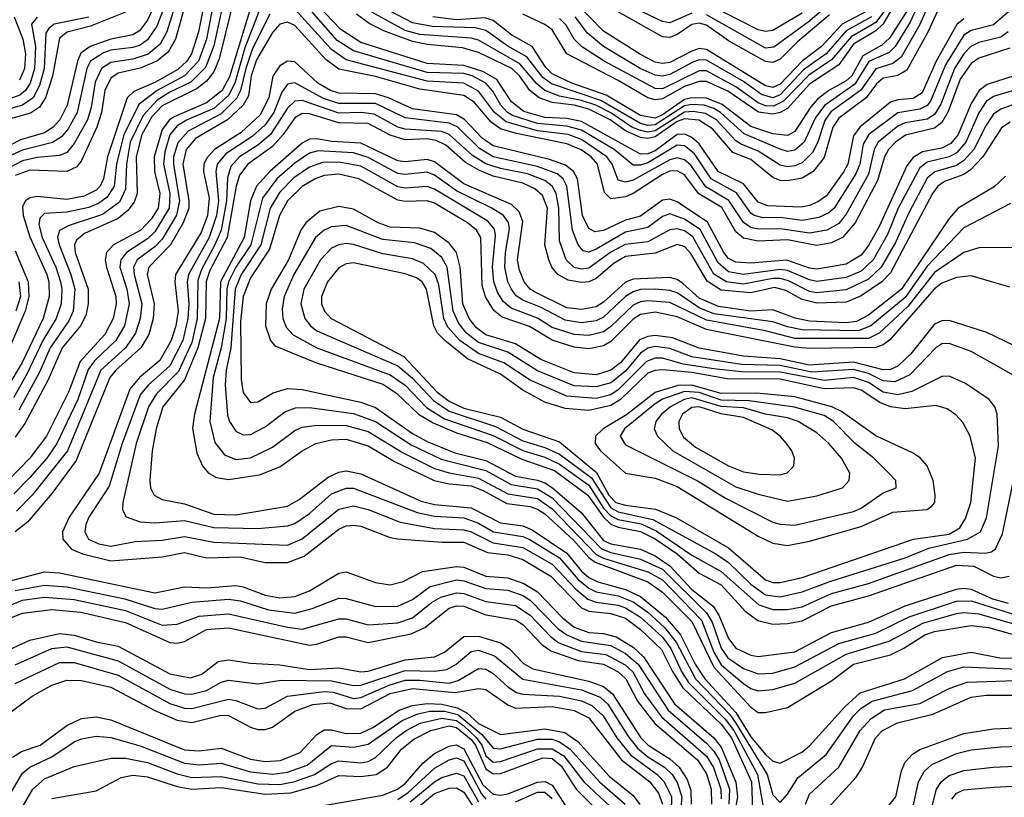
# Model space of a CAD drawing. Header units: inches. Extents: x 501365 to 657855, y 482276 to 547543.
# Tile 616 of 656: x 604682 to 607360, y 511548 to 513663. Entities that reach past the tile are written whole.
import ezdxf

# ---------------------------------------------------------------- set-up
doc = ezdxf.new("R2010")
doc.units = ezdxf.units.IN
doc.header["$MEASUREMENT"] = 0
doc.layers.add('A6501', color=7, linetype='Continuous')

msp = doc.modelspace()

# ---------------------------------------------------------------- linework, layer by layer
at = {"layer": 'A6501', "color": 5}
for points, elevation in [([(605150.7, 513849.3), (605081.9, 513630), (605063.9, 513596.1), (605031.1, 513568.9), (604990, 513555.3), (604930, 513546.6), (604904.9, 513530), (604887.2, 513492.8), (604876.3, 513423.7), (604866.4, 513390), (604830, 513325.6), (604810, 513301.7), (604790, 513293.2), (604730, 513288), (604690, 513279), (604634.9, 513250)], 4360), ([(605144.5, 513750), (605105.8, 513610), (605085.5, 513574.5), (605055.4, 513550), (605010, 513531), (604950, 513517.2), (604930, 513503.6), (604913.6, 513470), (604904.4, 513410), (604891.8, 513370), (604850, 513279.6), (604837.6, 513262.4), (604810, 513249.5), (604710, 513253.8), (604670, 513238.6)], 4380), ([(607250, 513664.9), (607230.9, 513649.1), (607174, 513550), (607136.1, 513463.9), (607111.7, 513448.3), (607070, 513444.9), (607050, 513438), (606967, 513370), (606950, 513346.7), (606933.9, 513270), (606923.6, 513250), (606876.2, 513183.8), (606853, 513167), (606830, 513157.3), (606806.9, 513153.1), (606716.5, 513156.5), (606690, 513166.7), (606650, 513216.6), (606582, 513250), (606530, 513325), (606510, 513342.7), (606491.3, 513351.3), (606470, 513350.3), (606410, 513306), (606390, 513297.6), (606370, 513297.3), (606210, 513385.6), (606170, 513394.1), (606110, 513396.8), (606053.2, 513413.2), (606019.7, 513439.7), (605979.9, 513499.9), (605941.5, 513521.5), (605890, 513538.4), (605790, 513543.3), (605610, 513600.9), (605555.8, 513635.8), (605450, 513746.8)], 4520), ([(607170, 513742.3), (607130.1, 513649.9), (607079.6, 513560.5), (607056.6, 513543.4), (607010, 513529.2), (606969.3, 513470.7), (606888.3, 513411.7), (606871.6, 513388.4), (606851.9, 513328.1), (606838.1, 513301.9), (606810, 513273.1), (606790, 513265.2), (606770, 513262.8), (606750, 513267.2), (606690, 513305.2), (606644.2, 513324.2), (606630, 513333.6), (606577, 513390), (606547.2, 513407.2), (606513.3, 513413.3), (606490, 513411), (606410, 513360.4), (606390, 513357.1), (606370, 513361.2), (606347, 513370), (606290, 513409.3), (606248.8, 513430), (606210, 513443), (606150, 513454.4), (606110.1, 513470.1), (606088.2, 513488.2), (606042.6, 513542.6), (605930, 513606.8), (605910, 513612.7), (605770, 513622.2), (605730, 513633.4), (605630, 513688.1)], 4460), ([(607150, 513758.4), (607103.8, 513656.2), (607062.5, 513590), (607046.2, 513573.8), (606991.4, 513548.6), (606953, 513487), (606870.3, 513429.7), (606845, 513395), (606815, 513330), (606790, 513307.5), (606770, 513304.6), (606750, 513310.7), (606652.7, 513352.7), (606587.7, 513410), (606570, 513421.5), (606543.8, 513430), (606510, 513432.4), (606490, 513428.6), (606410, 513376.4), (606390, 513374.9), (606370, 513380.3), (606262.5, 513442.5), (606128.1, 513488.1), (606105, 513505), (606061.6, 513561.6), (606010, 513590.5), (605950, 513633.4), (605920.6, 513640.6), (605803.8, 513643.8), (605750, 513653.9), (605647.8, 513707.8)], 4440), ([(605061.7, 513730), (605030, 513661.5), (605007.7, 513632.3), (604990, 513621.5), (604930, 513609.7), (604874.1, 513590), (604848.1, 513571.9), (604839, 513550), (604811.2, 513430), (604791.2, 513390), (604773.6, 513370), (604750, 513355), (604684.5, 513335.5), (604631.4, 513308.6)], 4320), ([(605187.9, 513730), (605168.2, 513630), (605149.7, 513570), (605137, 513550), (605112.6, 513527.4), (605050, 513492.1), (604992.3, 513467.7), (604974.6, 513450), (604921, 513290), (604910.2, 513229.8), (604900.8, 513210), (604890, 513199), (604857.4, 513182.6), (604810, 513173.4), (604730, 513181.8), (604710, 513178.5), (604697.9, 513170), (604690, 513154.6), (604691.5, 513130), (604710, 513071.8), (604755.9, 512970), (604761.2, 512950), (604762.7, 512910), (604746.1, 512850), (604689.3, 512730.7), (604650, 512665)], 4420), ([(605087.7, 513730), (605055.1, 513644.9), (605030, 513607.4), (605010, 513593.7), (604990, 513587), (604930, 513579.7), (604910, 513572.8), (604874.6, 513550), (604864.8, 513530), (604838.4, 513410), (604814.1, 513365.9), (604796, 513344), (604771, 513329), (604690, 513307.4), (604650, 513289.4)], 4340), ([(605318, 513722), (605252.7, 513507.3), (605232.5, 513470), (605190, 513436.6), (605101.8, 513398.2), (605089.6, 513390), (605070, 513364.2), (605047.7, 513290), (605049, 513250), (605063.3, 513190), (605058.8, 513150), (605040, 513120), (605011.2, 513090), (604937.1, 513050), (604917.9, 513030), (604914.2, 513010), (604918.3, 512990), (604944, 512910), (604944.7, 512890), (604936.2, 512850), (604913.5, 512806.5), (604846.4, 512733.6), (604815.2, 512650), (604754.7, 512530), (604710, 512470), (604650, 512409.2)], 4520), ([(605213.1, 513730), (605190.4, 513610), (605168.8, 513550), (605130.2, 513510), (605055.7, 513470), (605006.9, 513433.1), (604965, 513350), (604945.8, 513270), (604939.3, 513210), (604920, 513180), (604896.8, 513163.2), (604870, 513151.7), (604810, 513139.5), (604750, 513135.2), (604736.7, 513123.3), (604734.4, 513105.6), (604743.3, 513070), (604780, 512990), (604793.3, 512950), (604797.1, 512930), (604795.2, 512890), (604781.4, 512850), (604744.8, 512790), (604701.3, 512698.7), (604665.3, 512634.7)], 4440), ([(605266.8, 513730), (605224.2, 513555.8), (605210, 513520.7), (605190, 513495.8), (605164.6, 513475.4), (605070, 513428.6), (605041.6, 513398.4), (605014, 513350), (604998.9, 513290), (605001.3, 513190), (604993.7, 513166.3), (604976.4, 513143.6), (604950, 513121.6), (604858.6, 513081.4), (604836.9, 513063.1), (604831.4, 513050), (604833.3, 513030), (604868.1, 512930), (604868.7, 512890), (604861.6, 512858.4), (604847.8, 512830), (604797.6, 512770), (604758.4, 512681.6), (604695.7, 512564.3), (604670, 512527.7)], 4480), ([(605239.7, 513730), (605210, 513591.3), (605187.6, 513532.4), (605147.4, 513492.6), (605090, 513465.5), (605055.9, 513444.1), (605017.7, 513402.3), (604983, 513330), (604972.9, 513270), (604970, 513201.6), (604953.4, 513166.6), (604907.3, 513132.7), (604816.7, 513103.3), (604790.8, 513089.2), (604785.4, 513070), (604789.1, 513050), (604821.5, 512970), (604832.3, 512930), (604827.3, 512870), (604816.2, 512843.9), (604764.8, 512770), (604735.6, 512704.4), (604679.5, 512600.5)], 4460), ([(607197.5, 513730), (607151.6, 513628.4), (607094.8, 513525.2), (607070, 513511.1), (607030, 513503.3), (607012, 513488), (606983.8, 513450), (606910, 513395.2), (606893.7, 513370), (606870, 513288.3), (606840, 513250), (606810, 513231.6), (606770, 513224.4), (606750, 513225.7), (606730, 513233.3), (606670, 513282.6), (606621.3, 513301.3), (606565.8, 513365.8), (606529.1, 513389.1), (606490, 513393.2), (606470, 513385.6), (606410, 513344.5), (606390, 513339.3), (606370, 513342.7), (606330, 513360.2), (606287.8, 513390), (606230, 513419.3), (606190, 513429.9), (606130, 513437.4), (606095.1, 513450), (606069.8, 513469.8), (606041, 513510), (606020.2, 513530), (605930, 513573.6), (605886.6, 513586.5), (605790, 513595.3), (605750, 513603.3), (605672.6, 513632.6), (605632.6, 513652.6), (605598, 513678)], 4480), ([(605333.1, 513686.9), (605294, 513586), (605267.1, 513490), (605250, 513456.2), (605210, 513421.2), (605137.3, 513390), (605110, 513373.6), (605090.8, 513349.2), (605077.1, 513302.9), (605073.4, 513270), (605090.4, 513190), (605088.6, 513150), (605050, 513085.8), (605030, 513066.9), (604972.5, 513030), (604957, 513010), (604954.7, 512990), (604973.5, 512930), (604979.9, 512890), (604966.9, 512830), (604943.2, 512790), (604885.2, 512734.8), (604868.2, 512711.8), (604840.2, 512630), (604783.2, 512510), (604756, 512470), (604710, 512417.9), (604666.6, 512373.4)], 4540), ([(607370, 513629.7), (607350, 513615.2), (607290, 513600.4), (607268.6, 513590), (607250, 513570.2), (607224.2, 513530), (607187.3, 513432.7), (607170, 513404.6), (607150, 513392.1), (607090, 513382), (607070, 513373.1), (607017.1, 513330), (607005.5, 513310), (606990, 513242.8), (606930, 513133.4), (606910, 513108), (606877.4, 513090), (606830, 513082.1), (606750, 513093.5), (606690, 513092.8), (606670, 513097.2), (606650, 513111.5), (606610.9, 513170.9), (606547.7, 513207.7), (606506.8, 513266.8), (606490, 513281.4), (606470, 513286.6), (606450, 513281.3), (606350, 513226.1), (606330, 513221), (606310, 513226.1), (606292.9, 513270), (606279.2, 513290), (606210, 513336.7), (606173.4, 513350), (606090, 513360.8), (606004.7, 513384.7), (605973.2, 513410), (605930, 513468), (605890, 513489.8), (605790, 513495.8), (605570, 513553.9), (605530, 513581.5), (605431.1, 513690)], 4560), ([(607384.3, 513695.7), (607330, 513648.3), (607270, 513633), (607250, 513620.5), (607199.7, 513540.3), (607159.3, 513440.7), (607150, 513429.4), (607130, 513419.6), (607070, 513409.4), (606991.6, 513350), (606976.2, 513323.8), (606966.7, 513270), (606956.3, 513243.7), (606896.9, 513150), (606882.4, 513137.6), (606855.4, 513124.6), (606810, 513116.2), (606750, 513124.6), (606703.8, 513123.8), (606679.9, 513130), (606670, 513136.7), (606631.4, 513191.4), (606562.8, 513230), (606517.6, 513297.6), (606490, 513319.8), (606470, 513321.2), (606390, 513273.2), (606370, 513266.9), (606350, 513266.7), (606298.8, 513310), (606210, 513361.9), (606170, 513373.2), (606090, 513380.1), (606022.2, 513402.2), (606008.8, 513410), (605990.5, 513430), (605968.7, 513468.7), (605950, 513489.8), (605913, 513510), (605890, 513516), (605790, 513519.4), (605590, 513578), (605545.9, 513605.9), (605470, 513691.8)], 4540), ([(607094.2, 513685.8), (607047.3, 513612.7), (607026.7, 513593.3), (606975.3, 513564.7), (606944.8, 513510), (606930, 513495.9), (606882.5, 513470), (606852.8, 513447.2), (606833.9, 513426.1), (606790, 513358.3), (606770, 513347.3), (606730, 513352.2), (606670, 513372.5), (606592.3, 513432.3), (606550, 513449.4), (606510.1, 513450.1), (606490, 513445.3), (606430, 513403.5), (606410, 513394.5), (606370, 513402.3), (606277, 513457), (606183.9, 513490), (606130, 513515.8), (606112.7, 513532.7), (606076, 513590), (606020.6, 513620.6), (605970, 513660.1), (605948, 513668), (605870, 513661.8), (605806, 513670)], 4420), ([(607059.7, 513700.3), (607030, 513651.1), (607010, 513631.9), (606950, 513596.4), (606910, 513539.7), (606830, 513486.9), (606770, 513421.4), (606750, 513410), (606730, 513405.3), (606691.4, 513411.4), (606608.2, 513468.2), (606550, 513494.2), (606530, 513494.1), (606490, 513481.2), (606430, 513447), (606410, 513444.5), (606390, 513450), (606310, 513497.5), (606170, 513569.5), (606130, 513635), (606109.8, 513649.8), (606050, 513677.9)], 4380), ([(607033.7, 513686.3), (607010, 513655.3), (606943.6, 513616.4), (606890, 513553.2), (606828, 513512), (606759.3, 513440.7), (606732.1, 513427.9), (606710, 513428.2), (606690, 513436.5), (606630, 513479.6), (606550, 513523.3), (606530, 513523.2), (606430, 513474.8), (606410, 513475.4), (606271.8, 513550), (606209.7, 513589.7), (606190, 513609.6), (606167.9, 513647.9), (606150, 513665.9)], 4360), ([(606991.4, 513688.6), (606918.6, 513650), (606862.9, 513590), (606810, 513550), (606750, 513487.2), (606730, 513478), (606710, 513482.9), (606550, 513581.3), (606530, 513583.9), (606510, 513577.3), (606450, 513546.3), (606430, 513543.4), (606410, 513547.4), (606370, 513567.6), (606270, 513631.2), (606191.4, 513711.4)], 4320), ([(606884.5, 513675.5), (606797.4, 513602.6), (606750, 513555.6), (606730, 513546.2), (606710, 513549.1), (606610, 513605.1), (606550, 513647.8), (606530, 513653.3), (606510, 513649.8), (606470, 513622.5), (606450, 513614.2), (606430, 513616), (606293.2, 513693.2)], 4280), ([(606510, 513680.7), (606450, 513654.4), (606430, 513657.9), (606326.9, 513706.9)], 4260), ([(606810, 513680.6), (606750, 513644.6), (606730, 513633.5), (606710, 513630.2), (606690, 513634.8), (606547.8, 513707.8)], 4240), ([(606879.1, 513700.9), (606830, 513658.7), (606732.5, 513587.5), (606710, 513585.5), (606550, 513675.9)], 4260), ([(604730, 513669.6), (604714, 513650), (604724.7, 513590), (604722.3, 513530), (604710.4, 513490), (604697.9, 513470), (604682.2, 513457.8), (604610, 513432)], 4240), ([(604870, 513669.8), (604776.1, 513650), (604761, 513639), (604753.6, 513626.4), (604749.1, 513530), (604736.1, 513483.9), (604718.6, 513450), (604690, 513430.6), (604630, 513413.4)], 4260), ([(604970, 513683), (604875.1, 513644.9), (604811.2, 513628.8), (604790, 513612.2), (604771.2, 513508.9), (604752, 513450), (604735.7, 513424.3), (604711.5, 513408.5), (604650, 513391)], 4280), ([(604667.4, 513670), (604690.9, 513610), (604698.3, 513570), (604694.8, 513530), (604681.5, 513498.5)], 4220), ([(605362.3, 513677.7), (605315.5, 513584.5), (605296.8, 513530), (605282.7, 513470), (605272, 513448), (605230, 513406.5), (605140.1, 513359.9), (605112.2, 513327.8), (605100.6, 513290), (605100, 513270), (605116.6, 513170), (605108.6, 513131.4), (605070, 513065.8), (605050, 513045.2), (605001.2, 513010), (604992, 512990), (604993.2, 512970), (605014, 512890), (605010.2, 512850), (604997.2, 512810), (604969.6, 512770.4), (604903, 512710), (604811.9, 512490), (604716.5, 512370), (604673.4, 512326.6)], 4560), ([(606998.5, 513670), (606930, 513631.9), (606874.9, 513570), (606813.8, 513526.2), (606750, 513458.6), (606730, 513450), (606699.2, 513459.2), (606650, 513494.1), (606550, 513552.9), (606530, 513553.8), (606512.8, 513547.2), (606450, 513513.5), (606430, 513508.9), (606410, 513511.6), (606369.6, 513530), (606269.7, 513589.7), (606226, 513626), (606193, 513670)], 4340), ([(607374.7, 513585.3), (607290, 513558), (607270, 513543.4), (607239.3, 513500.7), (607206.7, 513413.3), (607190, 513383.1), (607170, 513367.3), (607091.4, 513348.6), (607063.8, 513330), (607044.4, 513310), (607033.9, 513290), (607014.6, 513225.4), (606953.7, 513110), (606919.9, 513070), (606890, 513056), (606850, 513049), (606770, 513064.2), (606690, 513060.5), (606650, 513068.2), (606630, 513086.1), (606591.7, 513151.7), (606529.3, 513189.3), (606490, 513241.1), (606470, 513251.9), (606450, 513250.6), (606430, 513242.1), (606350.1, 513189.9), (606330, 513181.2), (606290, 513175.5), (606272.4, 513192.4), (606253.1, 513270), (606235.8, 513290), (606209.1, 513309.1), (606170, 513325.2), (606032.8, 513352.8), (605990, 513366), (605964.4, 513384.4), (605918, 513438), (605890, 513456.7), (605770, 513473.6), (605650, 513508.1), (605550, 513527.9), (605514.8, 513554.8), (605430, 513647), (605410, 513655.9), (605390, 513650.8), (605370, 513627.8), (605326.2, 513553.8), (605311.8, 513510), (605304, 513456), (605289.4, 513430.6), (605247.5, 513390), (605160.2, 513339.8), (605134.6, 513310), (605125.5, 513270), (605142.5, 513170), (605141.7, 513150), (605126.8, 513110), (605091.8, 513050), (605033.2, 512990), (605029.1, 512970), (605047.9, 512890), (605045, 512850), (605033.2, 512806.8), (605011.5, 512770), (604943.5, 512710), (604927.4, 512690), (604836, 512464), (604770, 512374.6), (604703.4, 512296.6), (604670, 512270.2)], 4580), ([(607389.6, 513510.4), (607313.3, 513486.7), (607291.1, 513470), (607270, 513434.9), (607234.6, 513350), (607214.2, 513325.8), (607190, 513313.3), (607136.9, 513303.1), (607111.9, 513288.1), (607094.9, 513265.1), (607019.5, 513100.5), (606990, 513048.4), (606970, 513022.1), (606930, 512998.2), (606850, 512984), (606830, 512986.8), (606768.4, 513008.4), (606670, 513000.9), (606630, 513003.1), (606610, 513013.5), (606596.6, 513030), (606552.2, 513112.2), (606470, 513167.1), (606450, 513174.9), (606430, 513171.5), (606370, 513128.8), (606330, 513117.4), (606270, 513089.4), (606246, 513086), (606230, 513095.2), (606212.9, 513130), (606198.8, 513230), (606188.1, 513250), (606166.7, 513266.7), (606122.6, 513282.6), (605970, 513319.5), (605940.1, 513340.1), (605891.4, 513391.4), (605870, 513403.7), (605750, 513420.6), (605685.5, 513450), (605650, 513460.7), (605550, 513462.7), (605527.7, 513470), (605492.9, 513490), (605430, 513547.9), (605410, 513550.2), (605390, 513536.7), (605370.8, 513509.2), (605359.2, 513450), (605336.1, 513403.9), (605284.2, 513355.8), (605211.6, 513310), (605190, 513285.6), (605183.3, 513270), (605181.8, 513250), (605197.2, 513177.2), (605193.3, 513130), (605175.7, 513084.3), (605105.7, 512970), (605103.9, 512950), (605112.9, 512870), (605107, 512830), (605094.1, 512790), (605063.6, 512736.4), (605008.3, 512690), (604981.6, 512658.4), (604898.2, 512430), (604816.5, 512310), (604799, 512270), (604799.3, 512250), (604823.4, 512223.4), (604853, 512210), (604930, 512191.3), (605070, 512202), (605130, 512214), (605190, 512199.2), (605281.8, 512201.8), (605350, 512186.7), (605410, 512186.5), (605455.7, 512204.3), (605550, 512277), (605570, 512286.1), (605590, 512288.6), (605610, 512285.7), (605690, 512254.6), (605710, 512251.3), (605830, 512242.1), (605890, 512242.2), (605954.1, 512214.1), (606010, 512207.2), (606050, 512194.7), (606126.6, 512150), (606210, 512063.8), (606230, 512054.2), (606290, 512047.7), (606330, 512035), (606370, 512004.8), (606427.6, 511950), (606457.5, 511890), (606485.8, 511845.8), (606590, 511747.1), (606617.9, 511710), (606672.5, 511590), (606676, 511490)], 4620), ([(607390, 513472.1), (607330, 513453.8), (607310, 513440.1), (607290.6, 513409.4), (607255.3, 513330), (607230, 513301), (607210, 513289.8), (607150, 513275.1), (607130, 513259.6), (607070.7, 513150), (607041.8, 513078.2), (607002.8, 513010), (606970, 512978.9), (606930, 512962), (606850, 512951.1), (606830, 512954.9), (606770, 512980.4), (606750, 512983.3), (606650, 512970.1), (606610, 512976.9), (606581.6, 513001.6), (606532.3, 513092.3), (606490, 513120.1), (606450, 513134.3), (606430, 513127.5), (606390, 513097.4), (606330, 513085), (606250, 513039.1), (606230, 513030.8), (606214.1, 513034.1), (606201.2, 513050), (606185.1, 513090), (606170.4, 513210.4), (606159.6, 513230), (606143.4, 513243.4), (606090, 513263.7), (605970, 513290.1), (605932.1, 513312.1), (605873.8, 513370), (605850, 513381.7), (605730, 513395.6), (605650, 513434.9), (605550, 513434.9), (605508.7, 513448.7), (605430, 513490.5), (605410, 513487.6), (605394.9, 513465.1), (605372.9, 513410), (605350, 513376.5), (605314.7, 513345.3), (605242.3, 513297.7), (605219.6, 513270), (605215.3, 513250), (605223, 513170), (605217.1, 513130), (605197.3, 513070), (605140.9, 512970), (605137.5, 512950), (605142, 512890), (605139.7, 512850), (605125.4, 512790), (605090, 512721.4), (605031.2, 512668.8), (605010, 512643), (604960.4, 512510), (604925.5, 512394.5), (604870.4, 512310), (604862.4, 512290), (604859.7, 512270), (604869.6, 512250), (604897.4, 512237.4), (604930, 512230.9), (604996.3, 512243.7), (605070, 512247.5), (605130, 512257.7), (605210, 512242), (605410, 512233.8), (605450, 512251.1), (605550, 512331.9), (605590, 512341), (605630, 512331.2), (605716.4, 512296.4), (605810, 512278.9), (605890, 512275.5), (605910, 512270.5), (605970, 512239.8), (606050, 512227.1), (606130, 512182.4), (606194.2, 512114.2), (606227.2, 512087.2), (606250, 512078.6), (606310, 512070.7), (606330, 512063.9), (606370, 512037.8), (606430, 511983.5), (606452.7, 511952.7), (606481.9, 511890), (606500.8, 511860.8), (606600.8, 511760.8), (606624.2, 511730), (606688.4, 511610), (606712.9, 511470)], 4640), ([(607430, 513448.1), (607350, 513418.9), (607330, 513405.8), (607310, 513375.9), (607277.1, 513310), (607250, 513279.5), (607230, 513266.4), (607171, 513249), (607150, 513231.7), (607100.6, 513139.4), (607063.4, 513056.6), (607025, 512990), (606990, 512957.1), (606930, 512928.1), (606850, 512920), (606830, 512923.9), (606772.4, 512952.4), (606750, 512958.5), (606730, 512959.1), (606650, 512943.8), (606603.8, 512950), (606570, 512970.6), (606512.5, 513072.5), (606490, 513088.6), (606470, 513094), (606450, 513090.8), (606390, 513058.2), (606328.6, 513051.4), (606290, 513030.6), (606230, 512987.3), (606210, 512984.5), (606190, 512988.9), (606168.2, 513010), (606150, 513061.6), (606148.3, 513150), (606141.2, 513190), (606130.3, 513210.3), (606110, 513225.5), (606063.4, 513243.4), (605990, 513257.6), (605950, 513270.8), (605913.3, 513293.4), (605850.2, 513350), (605830, 513358.2), (605730, 513364.9), (605710, 513370.6), (605646.1, 513406.1), (605610.2, 513410.2), (605550, 513408.6), (605450, 513442.9), (605430, 513441.3), (605410, 513421.6), (605364.3, 513350), (605330, 513321), (605279.7, 513290), (605256.6, 513263.4), (605247.7, 513232.3), (605244.4, 513170), (605229.8, 513090), (605213.1, 513050), (605176.2, 512983.8), (605166.3, 512953.7), (605164.8, 512850), (605150, 512784.7), (605113.7, 512706.3), (605054.5, 512645.5), (605032.3, 512610), (604999.3, 512510), (604962.9, 512350), (604962, 512330), (604971.3, 512311.3), (605010, 512297), (605050, 512294.5), (605130, 512301.3), (605210, 512281.6), (605330, 512279), (605410, 512286.5), (605430, 512293), (605470, 512319.6), (605530, 512373.2), (605570, 512389.1), (605590, 512388.6), (605762.7, 512322.7), (605810, 512312.8), (605890, 512308.2), (605930, 512294.1), (605970.3, 512270.3), (606050, 512257.3), (606069.2, 512249.2), (606150, 512199.7), (606200.7, 512140.7), (606230, 512116.9), (606250, 512107.4), (606310, 512096.2), (606350, 512080.1), (606390, 512051.7), (606435.5, 512010), (606467, 511970), (606519.5, 511870), (606613, 511773), (606630, 511749.9), (606714.6, 511610), (606730, 511555), (606750, 511534.6), (606770, 511556.6), (606798.3, 511601.7), (606875.4, 511664.6), (606950, 511770), (606970, 511790.5), (607000.1, 511810), (607110, 511838.3), (607204.8, 511890), (607250, 511902.8), (607396.8, 511896.8)], 4660), ([(607375.9, 513384.1), (607351.6, 513368.4), (607300.9, 513290), (607266.9, 513253.1), (607250, 513241.4), (607197.3, 513222.7), (607179.3, 513210), (607164.7, 513190), (607050, 512974.6), (607026.7, 512950), (606970, 512911.8), (606930, 512894.8), (606850, 512891.4), (606810, 512901.6), (606766, 512926), (606734.7, 512934.7), (606670, 512919.9), (606590, 512927.2), (606551.4, 512951.4), (606507.3, 513027.3), (606490, 513046.2), (606470, 513051.3), (606410, 513027.5), (606330, 513018.3), (606299, 513001), (606250, 512959), (606230, 512950.1), (606210, 512947.8), (606174.1, 512954.1), (606145.1, 512970), (606129.5, 512989.5), (606120.7, 513010), (606110.2, 513050.2), (606117.2, 513150), (606104.2, 513184.2), (606083, 513203), (606050, 513218.4), (605970, 513237.4), (605932.4, 513252.4), (605894.5, 513274.5), (605841.2, 513321.2), (605814.3, 513334.3), (605790, 513338.2), (605730, 513335.7), (605690, 513348.7), (605630, 513380.3), (605550, 513382.3), (605470, 513406.4), (605450, 513407.3), (605430, 513395.4), (605398.7, 513350), (605370, 513318.2), (605302.9, 513270), (605280.3, 513239.7), (605270.4, 513209.6), (605245.9, 513070), (605198.9, 512981.1), (605188.8, 512951.2), (605187.1, 512850), (605167, 512770), (605130, 512683.8), (605071, 512610), (605053.1, 512550), (605042.8, 512490), (605036.4, 512410), (605038.1, 512390), (605047.8, 512370), (605070, 512358.2), (605130, 512346.1), (605210, 512317.7), (605270, 512316.6), (605410, 512340.3), (605441.9, 512358.1), (605521, 512419), (605550, 512432.2), (605570, 512435.7), (605610, 512428), (605773.9, 512353.9), (605810, 512344.7), (605910, 512335.4), (605990, 512294.3), (606050, 512286), (606076, 512276), (606170, 512211.8), (606210, 512162.8), (606230, 512145.9), (606254.1, 512134.1), (606330, 512112.9), (606370, 512093.9), (606438.3, 512038.2), (606479.5, 511990), (606519.3, 511910), (606545, 511870), (606630, 511778.6), (606670, 511712.4), (606710, 511665), (606730, 511646.2), (606750, 511640.8), (606808.8, 511671.2), (606830, 511688.7), (606925.7, 511794.3), (606967.3, 511832.7), (607088.6, 511870), (607191.6, 511928.4), (607270, 511942.6), (607347.8, 511927.8), (607430, 511925.5)], 4680), ([(607362.7, 513237.3), (607332, 513208), (607234.2, 513150), (607210, 513122.1), (607080.2, 512930), (606990, 512859.3), (606957.8, 512842.2), (606930, 512838.5), (606830, 512842.5), (606791.3, 512851.3), (606730, 512874.1), (606670, 512870.3), (606582.5, 512882.5), (606530, 512905.6), (606485.6, 512945.6), (606470, 512956.2), (606450, 512961.6), (606350, 512957.4), (606330, 512948.6), (606270, 512894.2), (606250, 512881.6), (606210, 512874.2), (606170, 512879.5), (606082.4, 512922.4), (606069.9, 512930), (606054.4, 512950), (606041.6, 512981.6), (606036.1, 513010), (606050, 513114.2), (606040.4, 513140.5), (606019.7, 513159.7), (605890, 513216.2), (605810, 513276), (605790, 513282.3), (605730, 513276), (605710, 513278.4), (605610, 513326.8), (605531.4, 513331.4), (605490, 513338.6), (605470, 513337.4), (605450, 513326.6), (605362.1, 513250), (605326.3, 513210), (605309.5, 513170), (605292.4, 513070), (605228.6, 512950), (605225.6, 512850), (605157.1, 512590), (605151.9, 512551.9), (605163.8, 512483.8), (605179.3, 512450), (605195.9, 512430), (605217.7, 512417.7), (605250, 512412.5), (605334.6, 512425.4), (605390, 512446.9), (605450, 512490.4), (605487.2, 512510), (605530, 512520.2), (605570, 512521.9), (605630, 512503.7), (605701.3, 512461.3), (605809.4, 512409.4), (605850, 512400.3), (605910, 512394.8), (605942.5, 512382.5), (606007, 512347), (606070, 512339), (606090, 512332), (606110, 512318.7), (606187.7, 512247.7), (606230, 512200.3), (606247.3, 512187.3), (606390, 512133.9), (606430, 512106.5), (606510, 512026), (606570, 511901.7), (606670, 511793.1), (606690, 511778.7), (606710, 511778.5), (606770, 511792.5), (606890, 511865.3), (606950, 511910), (607050, 511936.1), (607086.5, 511953.5), (607143.4, 511990), (607170, 511999.2), (607270, 512015.7), (607316.6, 512010), (607410, 511984.1)], 4720), ([(607376.8, 513163.1), (607250, 513096.9), (607150, 512992.6), (607090, 512907), (606997, 512830), (606963.2, 512816.8), (606810, 512819.7), (606770, 512827.4), (606730, 512841.4), (606570, 512863.2), (606530, 512879.1), (606470, 512919.6), (606450, 512926.2), (606410, 512929.8), (606370, 512929), (606350, 512923), (606329.7, 512910.3), (606270, 512853.4), (606250, 512843.6), (606210, 512838.3), (606165.2, 512845.2), (606100, 512880), (606050, 512899.8), (606032.2, 512912.2), (606019.4, 512930), (606009.9, 512950.1), (606001.3, 512990), (606003.2, 513030), (606014.3, 513094.3), (606011.5, 513111.5), (605998.1, 513130), (605966.5, 513150), (605870, 513196.9), (605810, 513240.2), (605790, 513248.2), (605730, 513241.6), (605710, 513244.4), (605630, 513288.3), (605590, 513300.7), (605493.9, 513306.1), (605470, 513300.1), (605430, 513272.3), (605381.7, 513230), (605342.8, 513177.2), (605310.3, 513050), (605270, 512989.3), (605249.7, 512950), (605245.2, 512930), (605243.3, 512850), (605229.7, 512770), (605208, 512690), (605199.6, 512570), (605212.9, 512512.9), (605239.5, 512479.5), (605270, 512467.2), (605310, 512471.5), (605370, 512500.2), (605430, 512545.5), (605450, 512554.5), (605490, 512560.4), (605570, 512559.5), (605630, 512543), (605724.7, 512484.7), (605810, 512442.6), (605850, 512430.5), (605930, 512416.4), (606010, 512373.1), (606090, 512361.1), (606130, 512332.7), (606250, 512208.9), (606270, 512198.3), (606390, 512161.5), (606430, 512139.3), (606535.8, 512030), (606570, 511942.8), (606590, 511908.9), (606650, 511857.9), (606670, 511844.3), (606690, 511837.5), (606730, 511841), (606790, 511858.7), (606930, 511937.4), (607046.9, 511973.1), (607138.2, 512021.8), (607230, 512047.9), (607250, 512050.9), (607290, 512046.9), (607410, 512012.3)], 4740), ([(607410, 513043.1), (607290, 513041.9), (607250, 513029.6), (607170, 512975.4), (607097, 512883), (607019.7, 512810), (606990, 512796), (606790, 512795.8), (606710, 512816.4), (606550, 512845.4), (606450, 512893.3), (606390, 512898.5), (606370, 512895.6), (606350, 512886.2), (606290, 512828.2), (606270, 512814.3), (606230, 512803.9), (606190, 512806.3), (606130, 512825.4), (606090, 512851.2), (606018.4, 512878.4), (605996.8, 512896.8), (605981.7, 512921.7), (605971.8, 512950), (605968.3, 512990), (605976.1, 513076.1), (605973.2, 513093.2), (605955.1, 513115.1), (605810, 513202), (605790, 513209.2), (605730, 513204.6), (605710, 513208.5), (605610, 513264.7), (605550, 513275), (605505.6, 513274.4), (605470, 513261.8), (605427.2, 513232.8), (605390, 513194), (605363.5, 513150), (605338, 513050), (605284.6, 512970), (605268, 512930), (605256.1, 512770), (605243.9, 512710), (605241.1, 512670), (605247.6, 512587.6), (605252.3, 512570), (605270, 512543.6), (605290, 512533.5), (605310, 512534.8), (605350, 512555.6), (605403.2, 512596.8), (605432.4, 512607.6), (605470, 512608.4), (605590, 512592.3), (605650, 512570.4), (605746.3, 512506.3), (605828.1, 512468.1), (605950, 512437.1), (606018.5, 512398.5), (606090, 512387.1), (606130, 512363), (606264.1, 512224.1), (606290, 512213.6), (606370, 512195.7), (606430, 512168.2), (606550.1, 512050.1), (606564.9, 512024.9), (606590, 511953.5), (606607.5, 511927.5), (606650, 511898.9), (606690, 511883.8), (606730, 511886), (606790, 511903.3), (606910, 511966.1), (607010, 511994.7), (607100.9, 512039.1), (607230, 512081.3), (607270, 512082.7), (607390, 512044.3)], 4760), ([(607374.9, 512934.9), (607270, 512966.2), (607230, 512961.7), (607190, 512946.6), (607170, 512930.9), (607048.1, 512791.9), (607030, 512778.2), (607010, 512771.5), (606830, 512768.5), (606790, 512772.2), (606550, 512820.5), (606470, 512854.8), (606410, 512867), (606370, 512860.9), (606350, 512848.7), (606290, 512787.9), (606270, 512775.5), (606230, 512768), (606190, 512772.5), (606130, 512791.5), (606068.4, 512828.4), (605993.8, 512853.8), (605971.5, 512871.5), (605948.9, 512908.9), (605940.2, 512940.2), (605936.4, 513070), (605924.1, 513090), (605900.1, 513110), (605810, 513164), (605790, 513170.2), (605730, 513168), (605710, 513171.6), (605604, 513230), (605550, 513242.2), (605510, 513239), (605485.7, 513230), (605450, 513209), (605410.7, 513170), (605388.3, 513130), (605361.5, 513038.5), (605310, 512961.1), (605289.9, 512910.1), (605282.3, 512842.3), (605284.6, 512684.6), (605290, 512649.2), (605310, 512622.1), (605330, 512624), (605371.8, 512648.2), (605410, 512659.7), (605450, 512656.8), (605610, 512622.9), (605650, 512608.2), (605750, 512537.6), (605790, 512516.1), (605865.3, 512485.3), (605950, 512464.5), (606030, 512421.7), (606090, 512410.8), (606110, 512402.9), (606130.9, 512390), (606210, 512321.5), (606270, 512246.6), (606290, 512237.4), (606370, 512223), (606410, 512204.5), (606450, 512177.7), (606510, 512113.5), (606568.1, 512068.1), (606583.4, 512043.4), (606610, 511980.3), (606630, 511953.5), (606670, 511934.4), (606690, 511930.8), (606790, 511944.2), (606890, 511996.1), (606990, 512024.2), (607090, 512069.2), (607230, 512114.1), (607250, 512117.2), (607270, 512114.3), (607327.9, 512087.9), (607370, 512076.3)], 4780), ([(607410, 512764.8), (607311.9, 512811.9), (607210, 512844.7), (607190, 512844), (607170, 512834.5), (607105.8, 512754.2), (607070, 512720.2), (607050, 512711.1), (607030, 512710.9), (606950, 512731.3), (606830, 512723), (606750, 512740.6), (606650, 512747.4), (606529.5, 512769.5), (606457.3, 512797.3), (606410, 512803.5), (606390, 512801.6), (606368, 512792), (606315.8, 512730), (606290, 512709.6), (606250, 512697.3), (606190, 512702.2), (606099, 512739), (606030, 512781.6), (605950, 512805.7), (605924.6, 512824.6), (605904.8, 512850), (605887.2, 512890), (605879.6, 512990), (605869.7, 513029.7), (605850, 513054.6), (605810, 513084), (605770, 513096.1), (605690, 513098.3), (605657, 513110), (605590, 513147.5), (605550, 513154.4), (605498.4, 513141.6), (605460.1, 513110), (605447, 513090), (605412.8, 513010), (605365.9, 512930), (605352.8, 512890), (605351, 512830), (605364.2, 512790), (605375.9, 512775.9), (605489.4, 512729.4), (605670, 512671.4), (605706.9, 512646.9), (605766.4, 512590), (605806.1, 512566.1), (605870, 512539.5), (605953, 512513), (606047.6, 512467.6), (606136.5, 512436.5), (606227.3, 512370), (606269.8, 512309.8), (606290, 512290.6), (606310, 512282.5), (606370, 512271.2), (606410, 512250.8), (606469.9, 512209.9), (606530, 512158.1), (606590, 512125.6), (606654.8, 512054.8), (606689.2, 512029.2), (606730, 512018.7), (606770, 512020.5), (606810, 512028.5), (606890, 512068.7), (606990, 512095.9), (607230, 512179.7), (607276.5, 512176.5), (607330, 512150), (607350, 512145), (607372.8, 512150)], 4820), ([(607430.8, 512670), (607270, 512760.5), (607210, 512782.6), (607190, 512781.6), (607173.3, 512770), (607102.6, 512697.4), (607062.2, 512677.8), (607030, 512680.7), (606990, 512701), (606950, 512711.1), (606836.2, 512703.8), (606750, 512722.2), (606645.4, 512725.4), (606510, 512745.8), (606450, 512768.7), (606410, 512773.8), (606390, 512769.5), (606370, 512755.6), (606330, 512707.4), (606290, 512675.2), (606250, 512664.2), (606190, 512667.4), (606090, 512708.2), (606010, 512758.3), (605930, 512784.9), (605897.2, 512810), (605876.6, 512836.6), (605861.3, 512870), (605844.9, 512990), (605830, 513016.1), (605800.3, 513040.3), (605755.9, 513055.9), (605670, 513064.9), (605570, 513102.9), (605530, 513099.1), (605509.7, 513090.3), (605486.6, 513070), (605428, 512970), (605401.2, 512910), (605395.7, 512875.7), (605397.9, 512850), (605406.9, 512826.9), (605425.8, 512805.8), (605490, 512770.3), (605690, 512697.4), (605730, 512669), (605788.2, 512608.2), (605837.8, 512577.8), (605970, 512531.6), (606050, 512491.3), (606110, 512472.8), (606150, 512453.7), (606230, 512397.1), (606270, 512334.4), (606290, 512313.4), (606310, 512303.8), (606371.9, 512291.9), (606413, 512273), (606510, 512206.4), (606590, 512162.5), (606691.8, 512071.8), (606730, 512058.5), (606770, 512059.2), (606810, 512066.5), (606890, 512102.5), (606990, 512129.4), (607210, 512208.5), (607250, 512214.5), (607307.9, 512212.1), (607324.4, 512215.6), (607336, 512224), (607355.2, 512264.8), (607385.8, 512414.2)], 4840), ([(604670, 513034.3), (604704.8, 512950), (604707.2, 512910), (604696.7, 512870), (604654.4, 512770)], 4380), ([(604680.1, 512950), (604684.4, 512910), (604672.1, 512870)], 4360), ([(604650, 512135.2), (604750, 512161.3), (604790, 512158.5), (605050, 512104.4), (605130, 512120.4), (605190, 512117.6), (605270, 512124.1), (605290, 512120.8), (605350, 512098), (605390, 512090.5), (605430, 512094.7), (605470, 512109.5), (605550, 512157.9), (605570, 512160.9), (605650, 512132.3), (605690, 512126.3), (605725.2, 512134.8), (605777.7, 512162.3), (605870, 512175.8), (605890, 512173.8), (605950, 512149.5), (606010, 512144.9), (606053.1, 512130), (606090, 512106.6), (606157, 512037), (606190, 512011.3), (606230, 511996.6), (606270, 511994.1), (606304.3, 511984.3), (606350, 511956.2), (606378.6, 511930), (606462.8, 511802.8), (606570, 511710), (606590, 511685), (606630, 511589.1), (606633.7, 511550), (606623.7, 511490)], 4580), ([(604670, 512110.2), (604750, 512125.2), (604810, 512120.8), (604968.3, 512088.3), (605050, 512061.6), (605070, 512059.6), (605150, 512078.6), (605250, 512086.7), (605282.5, 512082.5), (605358.4, 512058.4), (605430, 512049.4), (605477.9, 512062.1), (605550, 512089.8), (605570, 512088.9), (605650, 512066.8), (605710, 512068.1), (605750, 512085.9), (605798.1, 512121.9), (605870, 512139.9), (605890, 512137.1), (605950, 512116.1), (606010, 512111.6), (606050, 512097.1), (606070, 512084.2), (606146.8, 512006.8), (606169.8, 511989.8), (606210, 511972.5), (606290, 511960.8), (606330, 511939.5), (606364.1, 511910), (606445.3, 511785.3), (606550, 511695.3), (606570, 511673.8), (606583.9, 511650), (606612.2, 511570), (606610.2, 511530)], 4560), ([(604610, 512051.4), (604690, 512084.3), (604750, 512092.5), (604830, 512086.2), (604970, 512056.2), (605070, 512016.1), (605110, 512018.8), (605170, 512040.9), (605250, 512047.5), (605410, 512010.6), (605450, 512005.8), (605550, 512033.3), (605570, 512033.5), (605630, 512016.8), (605710, 512023.1), (605750, 512036.2), (605801.6, 512078.4), (605827.1, 512092.9), (605870, 512104.5), (605890, 512102.6), (605950, 512080.7), (606030, 512069.5), (606070, 512043.2), (606125.2, 511985.2), (606148.5, 511968.5), (606210, 511944.9), (606276.4, 511936.4), (606328.8, 511908.8), (606349.2, 511889.1), (606380.8, 511830), (606427.4, 511767.4), (606550, 511659.8), (606569, 511629), (606588.5, 511570), (606590, 511543.8)], 4540), ([(604547.2, 511992.8), (604690, 512049.1), (604770, 512058.8), (604848.6, 512051.4), (604970, 512023.2), (605090.5, 511969.5), (605110, 511967.5), (605130, 511972.3), (605190, 512004.6), (605250, 512008.7), (605470, 511962.2), (605490, 511964.5), (605550, 511984.8), (605570, 511984.4), (605630, 511969), (605747, 511993), (605783.5, 512010), (605850, 512062.4), (605870, 512068.8), (605890, 512068), (605950, 512044.5), (606030, 512030.4), (606050, 512018), (606102.9, 511962.9), (606126.9, 511946.9), (606200.6, 511920.6), (606270, 511910.2), (606309.7, 511889.7), (606330.6, 511870.6), (606362.4, 511810), (606409, 511749), (606525.8, 511650), (606550, 511612.1), (606562.7, 511570), (606563.1, 511530)], 4520), ([(604654.6, 511950), (604710, 511975.4), (604790, 511993.9), (604830, 511989.2), (604890, 511970.6), (604950, 511958.8), (605090, 511883.7), (605146.6, 511873.4), (605177.1, 511882.9), (605222.3, 511917.7), (605250, 511922.3), (605310, 511913.3), (605390, 511908.4), (605470, 511895.5), (605550, 511900.7), (605610, 511889.9), (605630, 511890.9), (605730, 511922.5), (605810, 511930.4), (605837.3, 511942.7), (605890, 511985.2), (605930, 511986.4), (605990, 511968.1), (606012.8, 511952.8), (606052.5, 511912.5), (606077.6, 511897.6), (606230, 511863.7), (606270, 511849.4), (606294.6, 511830), (606370.9, 511710), (606391.2, 511690), (606450, 511653), (606475.6, 511630), (606496.8, 511596.8), (606507, 511567), (606508.1, 511530)], 4480), ([(604670, 511908.3), (604770, 511952.7), (604810, 511957.7), (604950, 511919.5), (605090, 511842.4), (605130, 511829.6), (605150, 511828.5), (605190, 511838.9), (605230, 511861.7), (605250, 511867), (605330, 511856.4), (605393.5, 511866.5), (605530, 511865.2), (605590, 511852.5), (605610, 511853.2), (605730, 511893.3), (605810, 511891), (605844.1, 511895.9), (605869.5, 511910.5), (605910, 511944.6), (605930, 511948.4), (605973, 511933), (606050, 511869.6), (606210, 511840.2), (606260.5, 511820.5), (606281.5, 511801.5), (606335.5, 511715.5), (606362.1, 511682.1), (606390, 511658.2), (606435.4, 511630), (606456.2, 511610), (606470, 511588.7), (606482.4, 511550), (606475.2, 511470)], 4460), ([(604670, 511857.5), (604790, 511914.4), (604830, 511914.8), (604950, 511880.4), (605090, 511803.6), (605130, 511790.6), (605150, 511789.7), (605250, 511815), (605270, 511811.8), (605330, 511788.8), (605349.6, 511790.4), (605410, 511823.1), (605510, 511835.9), (605534.3, 511834.3), (605590, 511817.3), (605610, 511820), (605686.5, 511853.5), (605730, 511866.5), (605770, 511867.2), (605850, 511858.7), (605874.1, 511866), (605930, 511898.4), (605950, 511896.5), (605970, 511885.3), (606010, 511848.3), (606033.4, 511833.4), (606050, 511828.8), (606150, 511822.9), (606210, 511810.3), (606238.1, 511798.1), (606268.4, 511770), (606306.2, 511710), (606343.6, 511663.6), (606415.8, 511610), (606435, 511590), (606454.2, 511550), (606452.4, 511467.6)], 4440), ([(604588.9, 511730), (604716.4, 511823.6), (604770, 511853.4), (604810, 511867.2), (604850, 511865.5), (604930, 511847.7), (605050, 511784.6), (605110, 511758.2), (605150, 511751.6), (605230, 511771.4), (605250, 511770.5), (605310, 511738.7), (605330, 511733), (605350, 511732.8), (605370, 511739), (605430, 511782.1), (605479.1, 511800.9), (605525.5, 511805.5), (605570, 511790), (605610, 511788.6), (605689.8, 511830.2), (605750, 511844.3), (605866.8, 511833.2), (605930, 511844.2), (605950, 511841.2), (606010, 511799.3), (606030, 511791.1), (606130, 511795.1), (606190, 511784.5), (606230, 511764.8), (606318.9, 511650), (606396, 511590), (606419.4, 511559.4), (606430.1, 511530.1)], 4420), ([(606819, 511530), (606830, 511556.9), (606909.4, 511630.6), (606968.1, 511730), (606997.6, 511762.4), (607034.2, 511785.8), (607130, 511803.4), (607210, 511844.3), (607258.4, 511861.6), (607390, 511865.6)], 4640), ([(606880.5, 511519.5), (606957, 511603), (606974.1, 511630), (607009.4, 511710), (607028.5, 511730), (607069.1, 511750.9), (607165.6, 511774.4), (607270, 511820.3), (607310, 511826.3), (607410, 511826.4)], 4620), ([(604662.2, 511657.8), (604686.8, 511673.2), (604737.6, 511690), (604810, 511743.9), (604850, 511762.4), (604890, 511767.5), (604930, 511758.7), (605130, 511677.7), (605170, 511675.1), (605230, 511681.8), (605310, 511651.8), (605350, 511645.7), (605391.2, 511648.8), (605445.1, 511670), (605490, 511719.2), (605510, 511731.6), (605530, 511732.1), (605570, 511721.6), (605610, 511722.6), (605642.3, 511737.7), (605714.4, 511785.6), (605750, 511797.5), (605790, 511803.8), (605830, 511801.2), (605871.6, 511791.6), (605897.9, 511777.9), (605930, 511749.1), (605990, 511719.5), (606110, 511734.4), (606164.4, 511724.4), (606200.1, 511700.1), (606285.5, 511605.5), (606350, 511552.9), (606368.9, 511528.9)], 4380), ([(604640.1, 511530), (604690, 511613.5), (604709.5, 511630.5), (604770, 511658.6), (604830, 511699.4), (604850, 511707.7), (604890, 511714.1), (604930, 511711.3), (605010, 511688.3), (605130, 511641), (605170, 511636.7), (605230, 511641), (605310, 511617.6), (605370, 511611), (605410, 511616.8), (605464.3, 511635.7), (605530, 511689.3), (605590, 511684.4), (605630, 511692.8), (605722.5, 511757.5), (605764.4, 511775.6), (605797.3, 511782.7), (605837.4, 511782.6), (605873.5, 511773.5), (605938.7, 511718.7), (605970, 511681.8), (605990, 511679.9), (606090, 511706.3), (606130, 511706), (606150, 511699.4), (606179.5, 511679.5), (606258.8, 511590), (606328.9, 511530)], 4360), ([(604682.7, 511510), (604717.7, 511570), (604750, 511598.8), (604830, 511631.7), (604930, 511654.3), (604970, 511655), (605030, 511642.5), (605110, 511612.2), (605150, 511602.4), (605230, 511605.1), (605330, 511584.7), (605390, 511583.2), (605430, 511591.4), (605484, 511610), (605530, 511640), (605550, 511647.7), (605610, 511642.1), (605630, 511645.7), (605650, 511656.6), (605705.7, 511710), (605733.5, 511730), (605771.6, 511750), (605830, 511763.6), (605870, 511757.5), (605890, 511742.9), (605924.5, 511710), (605938.7, 511690), (605950, 511660.7), (605970, 511643.4), (605990, 511646.1), (606090, 511680), (606130, 511680.3), (606161.5, 511661.5), (606216.7, 511590), (606302.2, 511510)], 4340), ([(604770, 511545.5), (604890, 511565.9), (604958.2, 511601.8), (604990, 511608.8), (605030, 511603.8), (605110, 511577.9), (605150, 511570), (605230, 511574.7), (605350, 511557), (605419.1, 511560.9), (605490, 511580.6), (605550, 511607.3), (605610, 511604.5), (605651.7, 511610), (605682.4, 511630), (605720.7, 511679.3), (605753.8, 511706.2), (605799.9, 511730), (605850, 511742.8), (605870, 511738.1), (605910, 511705.8), (605921.7, 511690), (605950, 511625.3), (605970, 511612.2), (605990, 511612.7), (606104.5, 511655.5), (606130, 511653.9), (606154.2, 511634.3), (606195.8, 511570), (606282.2, 511482.2)], 4320), ([(607004.8, 511475.2), (607064.9, 511550), (607079.9, 511620.1), (607090, 511643.4), (607110, 511665.8), (607130, 511678.3), (607250, 511721.8), (607330, 511734.7), (607430, 511738.6)], 4580), ([(605513.3, 511526.7), (605670, 511554.3), (605709.7, 511570), (605730, 511585.9), (605778.7, 511641.3), (605810, 511667.1), (605850, 511687.3), (605869.4, 511690.6), (605890, 511680.5), (605942, 511582), (605970, 511556.5), (605990, 511553.8), (606010, 511557.4), (606090, 511589.2), (606111.1, 511591.1), (606130, 511581.6), (606170, 511519.7)], 4280), ([(607112.5, 511527.5), (607126.3, 511590), (607141.4, 511618.6), (607162.4, 511637.6), (607230, 511667.7), (607270, 511677.6), (607350, 511685.3), (607430, 511688.5)], 4560), ([(605710, 511541.9), (605738.4, 511561.6), (605810, 511627.5), (605850, 511650.4), (605870, 511656), (605890, 511647.3), (605938.1, 511558.1), (605950, 511542.9)], 4260), ([(607159.9, 511510), (607175.3, 511570), (607188.9, 511591.1), (607210, 511607.2), (607250, 511621.6), (607329.4, 511630.6), (607430, 511634.9), (607489.9, 511630.1), (607570, 511607.8), (607710, 511534.4)], 4540), ([(605744.2, 511535.8), (605810, 511590.7), (605830, 511602.1), (605870, 511614.1), (605890, 511606.8), (605930, 511535.6)], 4240), ([(605750, 511509.1), (605810, 511558.7), (605850, 511573.1), (605870, 511573.8), (605890, 511561.9), (605925.8, 511505.7)], 4220), ([(607217.2, 511542.8), (607230, 511559.6), (607250, 511568.2), (607330, 511575.6), (607438.9, 511581.1), (607490, 511576.4), (607568.1, 511550), (607686.9, 511486.9)], 4520), ([(606030, 511536.4), (606090, 511562.3), (606110, 511562.3), (606130, 511545.1)], 4260)]:
    msp.add_lwpolyline(points, dxfattribs=dict(at, elevation=elevation))
for points, elevation in [([(605570, 513053.7), (605550, 513050.7), (605530, 513041.4), (605500.1, 513010), (605454.6, 512930), (605446.7, 512890), (605457.7, 512850), (605472.7, 512830), (605490, 512816.5), (605710, 512721.3), (605750, 512688.1), (605807.5, 512627.5), (605850, 512597.9), (605976.4, 512556.4), (606050, 512517.7), (606110, 512499.6), (606150, 512481.4), (606237.1, 512417.1), (606290, 512335.4), (606310, 512324.3), (606403.8, 512303.8), (606575.6, 512210), (606610, 512186.4), (606670, 512128.1), (606710, 512099.1), (606750, 512093.4), (606810, 512106.8), (606885.2, 512134.8), (607090, 512199.3), (607154.4, 512225.6), (607259.2, 512250), (607294.5, 512270), (607311.7, 512308.3), (607344.3, 512504.3), (607340.7, 512590), (607334.2, 512610), (607318.6, 512630), (607253.7, 512673.7), (607210, 512693.5), (607190, 512692.2), (607108.4, 512651.6), (607070, 512642.4), (607030, 512650.1), (606990, 512676.1), (606950, 512689.6), (606870, 512681.7), (606750, 512703.9), (606645, 512705), (606570, 512713), (606486.3, 512726.3), (606430, 512742.3), (606410, 512742.7), (606387.1, 512732.9), (606310, 512656.1), (606290, 512642.3), (606250, 512632.9), (606170, 512639), (606070, 512682.4), (605998.9, 512730), (605930, 512755), (605878.6, 512790), (605846.4, 512826.4), (605835.4, 512850), (605821.5, 512941.5), (605811.6, 512970), (605780, 513000), (605750, 513012.2), (605670, 513026.1), (605590, 513051.6)], 4860), ([(605590, 513001.3), (605570, 512998.4), (605550, 512987.6), (605518.8, 512950), (605502.7, 512910), (605503.1, 512890), (605511.1, 512870), (605529.3, 512850), (605726.7, 512746.7), (605817.4, 512650), (605850, 512625.4), (605890, 512606.8), (605990, 512582), (606050, 512549.7), (606150, 512514.4), (606251.1, 512431), (606284.1, 512370), (606303.7, 512350), (606330, 512342.3), (606411.3, 512331.3), (606468.3, 512308.3), (606610, 512226.5), (606710, 512139.3), (606730, 512132.3), (606750, 512131.9), (606810, 512145.6), (607112.5, 512250), (607210, 512263.7), (607238.6, 512281.4), (607254, 512306), (607268.9, 512350), (607281.1, 512470), (607266.4, 512530), (607247, 512567), (607228.2, 512588.2), (607204.5, 512604.5), (607173.6, 512613.6), (607090, 512604.6), (607050, 512609.8), (607021.5, 512621.5), (606970, 512655.4), (606950, 512661.7), (606870, 512659), (606750, 512685.1), (606606.3, 512686.3), (606510, 512703.1), (606430, 512710.3), (606410, 512709.2), (606390, 512701.1), (606315.9, 512630), (606290, 512614), (606230, 512600.4), (606165.4, 512605.4), (606110, 512622.3), (606050, 512654.9), (605990, 512698.5), (605900.1, 512740.1), (605838.3, 512790), (605818.3, 512810), (605807.9, 512830), (605788.8, 512930), (605776.2, 512950), (605761.1, 512961.1), (605730, 512971.9)], 4880), ([(606510, 512669.3), (606471.6, 512668.4), (606410, 512649.2), (606331.9, 512588.1), (606268.8, 512550), (606247.7, 512530), (606246.7, 512510), (606261.5, 512490), (606330, 512429.7), (606410, 512416), (606470, 512393.3), (606690, 512258.3), (606730, 512238.9), (606770, 512232.5), (606830, 512244.5), (606970, 512284.7), (607056.2, 512323.8), (607148.8, 512331.2), (607161.4, 512338.6), (607170.4, 512349.6), (607172, 512370), (607165.9, 512410), (607149.9, 512450), (607130.9, 512470.9), (607110, 512485.3), (607010, 512531.4), (606917.3, 512597.3), (606890.7, 512610), (606790, 512636.8), (606686.7, 512646.7), (606590, 512645.9)], 4920), ([(606490, 512652), (606430, 512630.4), (606410, 512617.8), (606326.8, 512550), (606315.5, 512530), (606330, 512507.1), (606527.6, 512407.6), (606601.2, 512361.2), (606730, 512296.7), (606750, 512290.6), (606790, 512288.6), (606950, 512325.8), (606970, 512334.2), (607030, 512375.7), (607065.7, 512390), (607064.8, 512410), (607045.6, 512430), (607005, 512470), (606954.4, 512510), (606895, 512570), (606870, 512586.3), (606789.2, 512609.2), (606666.1, 512626.1), (606590, 512628.4), (606530, 512648.5)], 4940), ([(606510, 512634.4), (606488.9, 512630), (606452.3, 512610), (606427.2, 512590), (606411.8, 512570), (606407.2, 512550), (606416.6, 512530), (606458.3, 512490), (606630, 512392.8), (606690, 512372.4), (606770, 512353.5), (606850, 512368.3), (606919.7, 512390), (606937.6, 512410), (606939.2, 512430), (606916.7, 512470), (606882.1, 512510), (606850, 512538.9), (606798.9, 512570), (606770, 512580.4), (606710, 512590), (606650, 512607.1), (606590, 512610.8)], 4960), ([(606530, 512610.1), (606510, 512608), (606484.6, 512590), (606474.2, 512570), (606475.1, 512550), (606487.4, 512527.4), (606520, 512500), (606610, 512449.6), (606650, 512433.6), (606693.2, 512426.8), (606750, 512424.9), (606769.1, 512430.9), (606779.6, 512440.4), (606787.4, 512450), (606789.3, 512470), (606782.1, 512490), (606767.2, 512510), (606750.4, 512530), (606727.1, 512547.1), (606650, 512580.8), (606590, 512591.2)], 4980)]:
    msp.add_lwpolyline(points, close=True, dxfattribs=dict(at, elevation=elevation))

doc.saveas('drawing.dxf')
